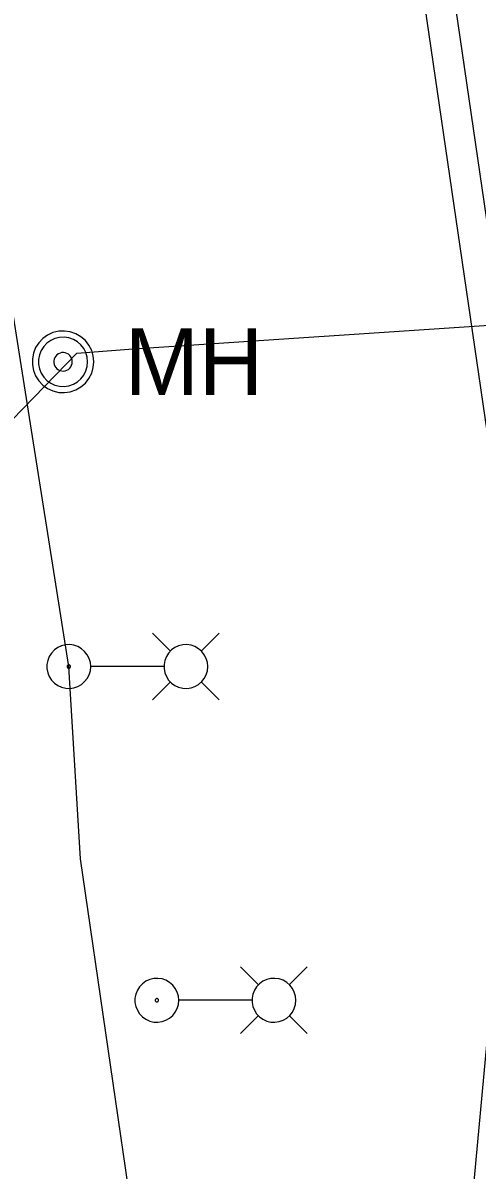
# Model space of a CAD drawing. Extents: x 600849 to 606371, y 330010 to 403088.
# Drawn here: x 604879.1 to 604924.2, y 335762 to 335875.8 of the extents above; entities that cross this region are included whole.
import ezdxf

# ---------------------------------------------------------------- set-up
doc = ezdxf.new("R2010")
doc.units = 0
for name, color, linetype in [('E_LTG', 7, 'Continuous'), ('E_LTG_CID', 7, 'Continuous'), ('E_UTL_G_UG', 7, 'Continuous'), ('E_UTL_SAN_UG', 7, 'Continuous'), ('E_UTL_W_MH', 7, 'Continuous'), ('E_UTL_W_UG', 7, 'Continuous')]:
    doc.layers.add(name, color=color, linetype=linetype)

msp = doc.modelspace()

# ---------------------------------------------------------------- linework, layer by layer
at = {"layer": 'E_LTG'}
for points in [[(604893.76, 335813.47), (604891.98, 335815.25)], [(604896.81, 335813.47), (604898.58, 335815.25)], [(604885.86, 335811.95), (604885.82, 335812.36), (604885.7, 335812.76), (604885.51, 335813.12), (604885.25, 335813.45), (604884.94, 335813.72), (604884.58, 335813.93), (604884.19, 335814.06), (604883.78, 335814.12), (604883.37, 335814.1), (604882.97, 335814), (604882.59, 335813.83), (604882.26, 335813.59), (604881.97, 335813.29), (604881.75, 335812.95), (604881.59, 335812.56), (604881.51, 335812.16), (604881.51, 335811.74), (604881.59, 335811.34), (604881.75, 335810.95), (604881.97, 335810.6), (604882.26, 335810.3), (604882.59, 335810.06), (604882.97, 335809.89), (604883.37, 335809.79), (604883.78, 335809.78), (604884.19, 335809.83), (604884.58, 335809.97), (604884.94, 335810.18), (604885.25, 335810.45), (604885.51, 335810.77), (604885.7, 335811.14), (604885.82, 335811.54), (604885.86, 335811.95)], [(604897.46, 335811.95), (604897.42, 335812.36), (604897.3, 335812.76), (604897.11, 335813.12), (604896.86, 335813.45), (604896.55, 335813.72), (604896.19, 335813.93), (604895.8, 335814.06), (604895.39, 335814.12), (604894.97, 335814.1), (604894.57, 335814), (604894.2, 335813.83), (604893.86, 335813.59), (604893.57, 335813.29), (604893.35, 335812.95), (604893.2, 335812.56), (604893.12, 335812.16), (604893.12, 335811.74), (604893.2, 335811.34), (604893.35, 335810.95), (604893.57, 335810.6), (604893.86, 335810.3), (604894.2, 335810.06), (604894.57, 335809.89), (604894.97, 335809.79), (604895.39, 335809.78), (604895.8, 335809.83), (604896.19, 335809.97), (604896.55, 335810.18), (604896.86, 335810.45), (604897.11, 335810.77), (604897.3, 335811.14), (604897.42, 335811.54), (604897.46, 335811.95)], [(604883.85, 335811.95), (604883.84, 335811.98), (604883.83, 335812.01), (604883.82, 335812.04), (604883.8, 335812.06), (604883.78, 335812.08), (604883.75, 335812.1), (604883.72, 335812.11), (604883.69, 335812.11), (604883.66, 335812.11), (604883.63, 335812.11), (604883.6, 335812.09), (604883.57, 335812.07), (604883.55, 335812.05), (604883.53, 335812.02), (604883.52, 335812), (604883.51, 335811.96), (604883.51, 335811.93), (604883.52, 335811.9), (604883.53, 335811.87), (604883.55, 335811.85), (604883.57, 335811.82), (604883.6, 335811.8), (604883.63, 335811.79), (604883.66, 335811.78), (604883.69, 335811.78), (604883.72, 335811.79), (604883.75, 335811.8), (604883.78, 335811.81), (604883.8, 335811.83), (604883.82, 335811.86), (604883.83, 335811.89), (604883.84, 335811.92), (604883.85, 335811.95)], [(604893.07, 335811.95), (604885.89, 335811.95)], [(604893.76, 335810.43), (604891.98, 335808.65)], [(604896.81, 335810.43), (604898.58, 335808.65)], [(604902.49, 335780.39), (604900.71, 335782.17)], [(604905.54, 335780.39), (604907.31, 335782.17)], [(604894.59, 335778.87), (604894.55, 335779.28), (604894.43, 335779.68), (604894.24, 335780.04), (604893.98, 335780.37), (604893.67, 335780.64), (604893.31, 335780.85), (604892.92, 335780.98), (604892.51, 335781.04), (604892.1, 335781.02), (604891.7, 335780.92), (604891.32, 335780.75), (604890.99, 335780.51), (604890.7, 335780.21), (604890.48, 335779.87), (604890.32, 335779.48), (604890.24, 335779.08), (604890.24, 335778.66), (604890.32, 335778.26), (604890.48, 335777.87), (604890.7, 335777.52), (604890.99, 335777.22), (604891.32, 335776.98), (604891.7, 335776.81), (604892.1, 335776.71), (604892.51, 335776.7), (604892.92, 335776.75), (604893.31, 335776.89), (604893.67, 335777.1), (604893.98, 335777.37), (604894.24, 335777.69), (604894.43, 335778.06), (604894.55, 335778.46), (604894.59, 335778.87)], [(604906.19, 335778.87), (604906.15, 335779.28), (604906.03, 335779.68), (604905.84, 335780.04), (604905.59, 335780.37), (604905.28, 335780.64), (604904.92, 335780.85), (604904.53, 335780.98), (604904.12, 335781.04), (604903.7, 335781.02), (604903.3, 335780.92), (604902.93, 335780.75), (604902.59, 335780.51), (604902.3, 335780.21), (604902.08, 335779.87), (604901.93, 335779.48), (604901.85, 335779.08), (604901.85, 335778.66), (604901.93, 335778.26), (604902.08, 335777.87), (604902.3, 335777.52), (604902.59, 335777.22), (604902.93, 335776.98), (604903.3, 335776.81), (604903.7, 335776.71), (604904.12, 335776.7), (604904.53, 335776.75), (604904.92, 335776.89), (604905.28, 335777.1), (604905.59, 335777.37), (604905.84, 335777.69), (604906.03, 335778.06), (604906.15, 335778.46), (604906.19, 335778.87)], [(604892.58, 335778.87), (604892.57, 335778.9), (604892.56, 335778.93), (604892.55, 335778.96), (604892.53, 335778.98), (604892.51, 335779), (604892.48, 335779.02), (604892.45, 335779.03), (604892.42, 335779.03), (604892.39, 335779.03), (604892.36, 335779.03), (604892.33, 335779.01), (604892.3, 335778.99), (604892.28, 335778.97), (604892.26, 335778.94), (604892.25, 335778.92), (604892.24, 335778.88), (604892.24, 335778.85), (604892.25, 335778.82), (604892.26, 335778.79), (604892.28, 335778.77), (604892.3, 335778.74), (604892.33, 335778.72), (604892.36, 335778.71), (604892.39, 335778.7), (604892.42, 335778.7), (604892.45, 335778.71), (604892.48, 335778.72), (604892.51, 335778.73), (604892.53, 335778.75), (604892.55, 335778.78), (604892.56, 335778.81), (604892.57, 335778.84), (604892.58, 335778.87)], [(604901.8, 335778.87), (604894.62, 335778.87)], [(604902.49, 335777.35), (604900.71, 335775.57)], [(604905.54, 335777.35), (604907.31, 335775.57)]]:
    msp.add_lwpolyline(points, dxfattribs=at)
at = {"layer": 'E_LTG_CID'}
msp.add_lwpolyline([(604912.51, 335573.53), (604907.99, 335610.09), (604906.61, 335633.54), (604903.9, 335649.54), (604894.3, 335724.98), (604890.31, 335755.21), (604884.83, 335792.89), (604883.68, 335811.95), (604874.26, 335871.38), (604867.25, 335935.54), (604860.11, 335989.96)], dxfattribs=at)
at = {"layer": 'E_UTL_G_UG'}
for points in [[(604992.54, 335374.29), (604982.41, 335439.85), (604977.55, 335472.28), (604967.89, 335533.23), (604963.9, 335558.28), (604960.62, 335582.14), (604958.16, 335603.66), (604954.67, 335636.73), (604949.76, 335671.68), (604943.72, 335708.39), (604939.44, 335742.84), (604934.8, 335769.3), (604917.37, 335888.66), (604913.54, 335917.13), (604913.36, 335918.56), (604912.73, 335934.03), (604913.24, 335947.88)], [(604934.01, 335824.97), (604927.71, 335838.6), (604920.34, 335889.07), (604916.51, 335917.52), (604916.35, 335918.82), (604915.73, 335934.04), (604915.75, 335942.13)], [(604934.01, 335824.97), (604927.71, 335838.6), (604920.34, 335889.07), (604916.51, 335917.52), (604916.35, 335918.82), (604915.73, 335934.04), (604915.75, 335942.13)]]:
    msp.add_lwpolyline(points, dxfattribs=at)
at = {"layer": 'E_UTL_SAN_UG'}
msp.add_line((604909.37, 335602.98), (604931.74, 335846.56), dxfattribs=at)
at = {"layer": 'E_UTL_W_MH'}
for points in [[(604886.17, 335842.16), (604886.11, 335842.74), (604885.95, 335843.29), (604885.68, 335843.81), (604885.32, 335844.27), (604884.88, 335844.65), (604884.38, 335844.94), (604883.83, 335845.13), (604883.26, 335845.21), (604882.68, 335845.18), (604882.11, 335845.05), (604881.58, 335844.8), (604881.11, 335844.47), (604880.71, 335844.05), (604880.39, 335843.56), (604880.18, 335843.02), (604880.07, 335842.45), (604880.07, 335841.87), (604880.18, 335841.3), (604880.39, 335840.76), (604880.71, 335840.27), (604881.11, 335839.85), (604881.58, 335839.51), (604882.11, 335839.27), (604882.68, 335839.13), (604883.26, 335839.11), (604883.83, 335839.19), (604884.38, 335839.38), (604884.88, 335839.67), (604885.32, 335840.05), (604885.68, 335840.51), (604885.95, 335841.02), (604886.11, 335841.58), (604886.17, 335842.16)], [(604885.55, 335842.16), (604885.51, 335842.62), (604885.38, 335843.07), (604885.17, 335843.48), (604884.88, 335843.84), (604884.53, 335844.15), (604884.13, 335844.38), (604883.69, 335844.53), (604883.23, 335844.6), (604882.76, 335844.58), (604882.31, 335844.47), (604881.89, 335844.28), (604881.51, 335844.01), (604881.19, 335843.67), (604880.94, 335843.28), (604880.76, 335842.85), (604880.68, 335842.39), (604880.68, 335841.93), (604880.76, 335841.47), (604880.94, 335841.04), (604881.19, 335840.65), (604881.51, 335840.31), (604881.89, 335840.04), (604882.31, 335839.85), (604882.76, 335839.74), (604883.23, 335839.72), (604883.69, 335839.78), (604884.13, 335839.93), (604884.53, 335840.17), (604884.88, 335840.47), (604885.17, 335840.84), (604885.38, 335841.25), (604885.51, 335841.7), (604885.55, 335842.16)], [(604884.03, 335842.16), (604884.01, 335842.33), (604883.96, 335842.5), (604883.88, 335842.65), (604883.77, 335842.79), (604883.64, 335842.9), (604883.49, 335842.99), (604883.33, 335843.05), (604883.15, 335843.07), (604882.98, 335843.07), (604882.81, 335843.02), (604882.65, 335842.95), (604882.51, 335842.85), (604882.39, 335842.72), (604882.3, 335842.58), (604882.23, 335842.42), (604882.2, 335842.25), (604882.2, 335842.07), (604882.23, 335841.9), (604882.3, 335841.74), (604882.39, 335841.59), (604882.51, 335841.47), (604882.65, 335841.36), (604882.81, 335841.29), (604882.98, 335841.25), (604883.15, 335841.24), (604883.33, 335841.27), (604883.49, 335841.32), (604883.64, 335841.41), (604883.77, 335841.53), (604883.88, 335841.66), (604883.96, 335841.82), (604884.01, 335841.98), (604884.03, 335842.16)]]:
    msp.add_lwpolyline(points, dxfattribs=at)
at = {"layer": 'E_UTL_W_UG'}
for points in [[(604889.64, 335843.41), (604927.84, 335845.94)], [(604715.46, 335813.79), (604725.55, 335814.22), (604759.25, 335819.44), (604760.43, 335819.51), (604779.98, 335822.07), (604878.05, 335836.4), (604884.47, 335843.02), (604889.64, 335843.41)]]:
    msp.add_lwpolyline(points, dxfattribs=at)

# ---------------------------------------------------------------- texts
at = {"layer": 'E_UTL_W_MH'}
msp.add_text('MH', height=6.6, dxfattribs=at).set_placement((604889.22, 335838.86))

doc.saveas('drawing.dxf')
